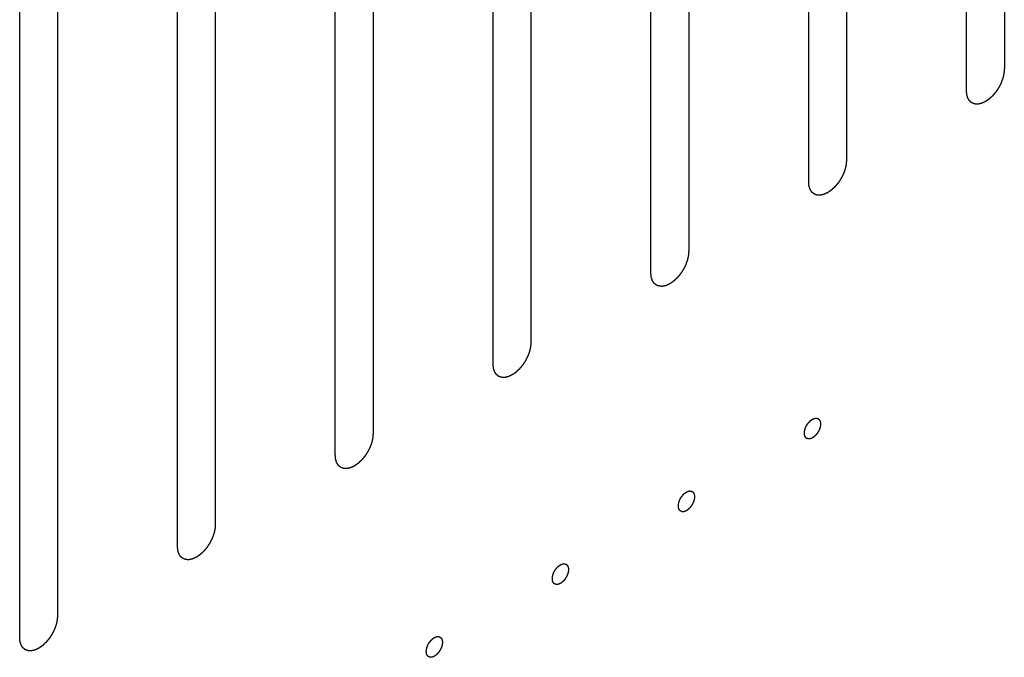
# Model space of a CAD drawing. Header units: inches. Extents: x 6 to 353, y 6 to 228.
# Tile 343 of 372: x 337.136 to 338.517, y 191.794 to 192.688. Entities that reach past the tile are written whole.
import ezdxf

# ---------------------------------------------------------------- set-up
doc = ezdxf.new("R2010")
doc.units = ezdxf.units.IN
doc.header["$LTSCALE"] = 19.946667
doc.header["$MEASUREMENT"] = 0
doc.linetypes.add('HIDDEN', pattern=[0.2, 0.1, -0.1])
doc.layers.add('08_ALL_COSMETICS', color=7, linetype='CONTINUOUS')

msp = doc.modelspace()

# ---------------------------------------------------------------- linework, layer by layer
at = {"layer": '08_ALL_COSMETICS', "color": 7, "linetype": 'HIDDEN'}
for p, q in [((338.5174, 193.5787), (338.5174, 192.6193)), ((338.4643, 192.5887), (338.4643, 193.5481)), ((338.296, 193.4509), (338.296, 192.4915)), ((338.243, 192.4609), (338.243, 193.4203)), ((338.0747, 193.3231), (338.0747, 192.3637)), ((338.0217, 192.3331), (338.0217, 193.2925)), ((337.8534, 193.1953), (337.8534, 192.2359)), ((337.8004, 192.2053), (337.8004, 193.1647)), ((337.6321, 193.0676), (337.6321, 192.1082)), ((337.579, 192.0775), (337.579, 193.0369)), ((337.4107, 192.9398), (337.4107, 191.9804)), ((337.3577, 191.9498), (337.3577, 192.9092)), ((337.1894, 192.812), (337.1894, 191.8526)), ((337.1364, 191.822), (337.1364, 192.7814))]:
    msp.add_line(p, q, dxfattribs=at)
for points, knots in [([(338.5174, 192.6193), (338.5173, 192.6182), (338.5171, 192.6167), (338.517, 192.6149), (338.5169, 192.6138), (338.5169, 192.6131), (338.5167, 192.6122), (338.5164, 192.6111), (338.5161, 192.6098), (338.5158, 192.6084), (338.5155, 192.6073), (338.5154, 192.6065), (338.515, 192.6056), (338.5147, 192.6045), (338.5141, 192.6031), (338.5136, 192.6017), (338.5132, 192.6006), (338.513, 192.5998), (338.5125, 192.599), (338.512, 192.5978), (338.5113, 192.5965), (338.5106, 192.5951), (338.51, 192.594), (338.5096, 192.5931), (338.5091, 192.5924), (338.5084, 192.5914), (338.5076, 192.5901), (338.5068, 192.5888), (338.5061, 192.5878), (338.5056, 192.587), (338.505, 192.5864), (338.5043, 192.5855), (338.5033, 192.5843), (338.5024, 192.5832), (338.5016, 192.5823), (338.501, 192.5816), (338.5004, 192.581), (338.4996, 192.5802), (338.4986, 192.5793), (338.4975, 192.5783), (338.4967, 192.5776), (338.4961, 192.577), (338.4954, 192.5765), (338.4946, 192.5759), (338.4935, 192.5752), (338.4924, 192.5744), (338.4916, 192.5739), (338.4912, 192.5736), (338.4908, 192.5733), (338.4905, 192.5732), (338.4901, 192.573), (338.4893, 192.5727), (338.4883, 192.5722), (338.4872, 192.5717), (338.4864, 192.5713), (338.486, 192.5711), (338.4857, 192.5709), (338.4854, 192.5709), (338.485, 192.5708), (338.4842, 192.5706), (338.4832, 192.5704), (338.4822, 192.5702), (338.4815, 192.57), (338.481, 192.5699), (338.4807, 192.5698), (338.4805, 192.5698), (338.4801, 192.5699), (338.4794, 192.5699), (338.4785, 192.5699), (338.4775, 192.57), (338.4768, 192.57), (338.4765, 192.57), (338.4762, 192.57), (338.4759, 192.5701), (338.4756, 192.5702), (338.475, 192.5704), (338.4741, 192.5707), (338.4733, 192.5711), (338.4727, 192.5713), (338.4723, 192.5714), (338.4721, 192.5715), (338.4719, 192.5717), (338.4716, 192.5719), (338.4711, 192.5723), (338.4704, 192.5729), (338.4698, 192.5734), (338.4693, 192.5738), (338.469, 192.5741), (338.4688, 192.5742), (338.4687, 192.5745), (338.4684, 192.5748), (338.4681, 192.5753), (338.4676, 192.5761), (338.4671, 192.577), (338.4667, 192.5775), (338.4665, 192.5778), (338.4663, 192.5781), (338.4663, 192.5784), (338.4661, 192.5788), (338.4659, 192.5795), (338.4656, 192.5805), (338.4653, 192.5815), (338.4651, 192.5822), (338.4649, 192.5826), (338.4648, 192.5829), (338.4648, 192.5833), (338.4648, 192.5838), (338.4647, 192.5846), (338.4646, 192.5858), (338.4645, 192.5872), (338.4644, 192.5882), (338.4643, 192.5887)], [0, 0, 0, 0, 0.03125, 0.046875, 0.054688, 0.0625, 0.070312, 0.078125, 0.09375, 0.109375, 0.117188, 0.125, 0.132812, 0.140625, 0.15625, 0.171875, 0.179688, 0.1875, 0.195312, 0.203125, 0.21875, 0.234375, 0.242188, 0.25, 0.257812, 0.265625, 0.28125, 0.296875, 0.304688, 0.3125, 0.320312, 0.328125, 0.34375, 0.359375, 0.367188, 0.375, 0.382812, 0.390625, 0.40625, 0.421875, 0.429688, 0.4375, 0.445312, 0.453125, 0.46875, 0.484375, 0.492188, 0.496094, 0.5, 0.503906, 0.507812, 0.515625, 0.53125, 0.546875, 0.554688, 0.558594, 0.5625, 0.566406, 0.570312, 0.578125, 0.59375, 0.609375, 0.617188, 0.621094, 0.625, 0.628906, 0.632812, 0.640625, 0.65625, 0.671875, 0.679688, 0.683594, 0.6875, 0.691406, 0.695312, 0.703125, 0.71875, 0.734375, 0.742188, 0.746094, 0.75, 0.753906, 0.757812, 0.765625, 0.78125, 0.796875, 0.804688, 0.808594, 0.8125, 0.816406, 0.820312, 0.828125, 0.84375, 0.859375, 0.867188, 0.871094, 0.875, 0.878906, 0.882812, 0.890625, 0.90625, 0.921875, 0.929688, 0.933594, 0.9375, 0.941406, 0.945312, 0.953125, 0.96875, 0.984375, 1, 1, 1, 1]), ([(338.296, 192.4915), (338.2959, 192.4905), (338.2958, 192.4889), (338.2957, 192.4871), (338.2956, 192.486), (338.2956, 192.4853), (338.2953, 192.4844), (338.2951, 192.4833), (338.2948, 192.482), (338.2945, 192.4806), (338.2942, 192.4795), (338.2941, 192.4787), (338.2937, 192.4778), (338.2933, 192.4767), (338.2928, 192.4753), (338.2923, 192.4739), (338.2919, 192.4728), (338.2916, 192.472), (338.2912, 192.4712), (338.2906, 192.4701), (338.2899, 192.4687), (338.2892, 192.4673), (338.2887, 192.4662), (338.2883, 192.4653), (338.2878, 192.4646), (338.2871, 192.4636), (338.2863, 192.4623), (338.2854, 192.461), (338.2848, 192.46), (338.2843, 192.4592), (338.2837, 192.4586), (338.2829, 192.4577), (338.282, 192.4565), (338.281, 192.4554), (338.2803, 192.4545), (338.2797, 192.4538), (338.2791, 192.4532), (338.2783, 192.4525), (338.2772, 192.4515), (338.2762, 192.4505), (338.2754, 192.4498), (338.2748, 192.4492), (338.2741, 192.4488), (338.2732, 192.4481), (338.2721, 192.4474), (338.271, 192.4466), (338.2703, 192.4461), (338.2698, 192.4458), (338.2695, 192.4456), (338.2692, 192.4454), (338.2688, 192.4452), (338.268, 192.4449), (338.2669, 192.4444), (338.2659, 192.4439), (338.2651, 192.4435), (338.2647, 192.4433), (338.2644, 192.4432), (338.2641, 192.4431), (338.2636, 192.443), (338.2629, 192.4429), (338.2619, 192.4426), (338.2609, 192.4424), (338.2601, 192.4422), (338.2597, 192.4421), (338.2594, 192.442), (338.2591, 192.4421), (338.2587, 192.4421), (338.2581, 192.4421), (338.2571, 192.4421), (338.2562, 192.4422), (338.2555, 192.4422), (338.2551, 192.4422), (338.2548, 192.4422), (338.2546, 192.4423), (338.2542, 192.4424), (338.2537, 192.4427), (338.2528, 192.443), (338.252, 192.4433), (338.2514, 192.4435), (338.251, 192.4436), (338.2508, 192.4437), (338.2506, 192.4439), (338.2503, 192.4441), (338.2498, 192.4445), (338.2491, 192.4451), (338.2484, 192.4456), (338.248, 192.446), (338.2477, 192.4463), (338.2475, 192.4464), (338.2473, 192.4467), (338.2471, 192.447), (338.2468, 192.4476), (338.2463, 192.4484), (338.2458, 192.4492), (338.2454, 192.4497), (338.2452, 192.4501), (338.245, 192.4503), (338.2449, 192.4506), (338.2448, 192.451), (338.2446, 192.4517), (338.2443, 192.4527), (338.244, 192.4537), (338.2437, 192.4544), (338.2436, 192.4548), (338.2435, 192.4551), (338.2435, 192.4555), (338.2434, 192.456), (338.2434, 192.4568), (338.2433, 192.458), (338.2431, 192.4594), (338.243, 192.4604), (338.243, 192.4609)], [0, 0, 0, 0, 0.03125, 0.046875, 0.054688, 0.0625, 0.070312, 0.078125, 0.09375, 0.109375, 0.117188, 0.125, 0.132812, 0.140625, 0.15625, 0.171875, 0.179688, 0.1875, 0.195312, 0.203125, 0.21875, 0.234375, 0.242188, 0.25, 0.257812, 0.265625, 0.28125, 0.296875, 0.304688, 0.3125, 0.320312, 0.328125, 0.34375, 0.359375, 0.367188, 0.375, 0.382812, 0.390625, 0.40625, 0.421875, 0.429688, 0.4375, 0.445312, 0.453125, 0.46875, 0.484375, 0.492188, 0.496094, 0.5, 0.503906, 0.507812, 0.515625, 0.53125, 0.546875, 0.554688, 0.558594, 0.5625, 0.566406, 0.570312, 0.578125, 0.59375, 0.609375, 0.617188, 0.621094, 0.625, 0.628906, 0.632812, 0.640625, 0.65625, 0.671875, 0.679688, 0.683594, 0.6875, 0.691406, 0.695312, 0.703125, 0.71875, 0.734375, 0.742188, 0.746094, 0.75, 0.753906, 0.757812, 0.765625, 0.78125, 0.796875, 0.804688, 0.808594, 0.8125, 0.816406, 0.820312, 0.828125, 0.84375, 0.859375, 0.867188, 0.871094, 0.875, 0.878906, 0.882812, 0.890625, 0.90625, 0.921875, 0.929688, 0.933594, 0.9375, 0.941406, 0.945312, 0.953125, 0.96875, 0.984375, 1, 1, 1, 1]), ([(338.0747, 192.3637), (338.0746, 192.3627), (338.0745, 192.3611), (338.0744, 192.3593), (338.0743, 192.3583), (338.0742, 192.3575), (338.074, 192.3567), (338.0738, 192.3556), (338.0735, 192.3542), (338.0732, 192.3528), (338.0729, 192.3517), (338.0727, 192.3509), (338.0724, 192.3501), (338.072, 192.349), (338.0715, 192.3476), (338.071, 192.3462), (338.0706, 192.3451), (338.0703, 192.3442), (338.0699, 192.3434), (338.0693, 192.3423), (338.0686, 192.3409), (338.0679, 192.3395), (338.0674, 192.3384), (338.067, 192.3376), (338.0664, 192.3368), (338.0658, 192.3358), (338.0649, 192.3345), (338.0641, 192.3333), (338.0634, 192.3323), (338.063, 192.3315), (338.0624, 192.3308), (338.0616, 192.3299), (338.0607, 192.3288), (338.0597, 192.3276), (338.059, 192.3267), (338.0584, 192.326), (338.0578, 192.3255), (338.0569, 192.3247), (338.0559, 192.3237), (338.0549, 192.3228), (338.0541, 192.322), (338.0534, 192.3214), (338.0528, 192.321), (338.0519, 192.3204), (338.0508, 192.3196), (338.0497, 192.3189), (338.049, 192.3183), (338.0485, 192.318), (338.0482, 192.3178), (338.0479, 192.3177), (338.0474, 192.3174), (338.0467, 192.3171), (338.0456, 192.3166), (338.0445, 192.3161), (338.0438, 192.3157), (338.0434, 192.3156), (338.043, 192.3154), (338.0427, 192.3153), (338.0423, 192.3152), (338.0416, 192.3151), (338.0406, 192.3148), (338.0395, 192.3146), (338.0388, 192.3144), (338.0384, 192.3143), (338.0381, 192.3142), (338.0378, 192.3143), (338.0374, 192.3143), (338.0368, 192.3143), (338.0358, 192.3144), (338.0349, 192.3144), (338.0342, 192.3144), (338.0338, 192.3144), (338.0335, 192.3144), (338.0333, 192.3145), (338.0329, 192.3147), (338.0323, 192.3149), (338.0315, 192.3152), (338.0306, 192.3155), (338.03, 192.3157), (338.0297, 192.3158), (338.0294, 192.3159), (338.0292, 192.3161), (338.029, 192.3163), (338.0285, 192.3167), (338.0278, 192.3173), (338.0271, 192.3179), (338.0266, 192.3183), (338.0264, 192.3185), (338.0261, 192.3186), (338.026, 192.3189), (338.0258, 192.3192), (338.0254, 192.3198), (338.0249, 192.3206), (338.0244, 192.3214), (338.0241, 192.3219), (338.0239, 192.3223), (338.0237, 192.3225), (338.0236, 192.3228), (338.0235, 192.3232), (338.0233, 192.3239), (338.023, 192.3249), (338.0226, 192.3259), (338.0224, 192.3266), (338.0223, 192.3271), (338.0222, 192.3273), (338.0222, 192.3277), (338.0221, 192.3282), (338.022, 192.329), (338.0219, 192.3302), (338.0218, 192.3317), (338.0217, 192.3326), (338.0217, 192.3331)], [0, 0, 0, 0, 0.03125, 0.046875, 0.054688, 0.0625, 0.070312, 0.078125, 0.09375, 0.109375, 0.117188, 0.125, 0.132812, 0.140625, 0.15625, 0.171875, 0.179688, 0.1875, 0.195312, 0.203125, 0.21875, 0.234375, 0.242188, 0.25, 0.257812, 0.265625, 0.28125, 0.296875, 0.304688, 0.3125, 0.320312, 0.328125, 0.34375, 0.359375, 0.367188, 0.375, 0.382812, 0.390625, 0.40625, 0.421875, 0.429688, 0.4375, 0.445312, 0.453125, 0.46875, 0.484375, 0.492188, 0.496094, 0.5, 0.503906, 0.507812, 0.515625, 0.53125, 0.546875, 0.554688, 0.558594, 0.5625, 0.566406, 0.570312, 0.578125, 0.59375, 0.609375, 0.617188, 0.621094, 0.625, 0.628906, 0.632812, 0.640625, 0.65625, 0.671875, 0.679688, 0.683594, 0.6875, 0.691406, 0.695312, 0.703125, 0.71875, 0.734375, 0.742188, 0.746094, 0.75, 0.753906, 0.757812, 0.765625, 0.78125, 0.796875, 0.804688, 0.808594, 0.8125, 0.816406, 0.820312, 0.828125, 0.84375, 0.859375, 0.867188, 0.871094, 0.875, 0.878906, 0.882812, 0.890625, 0.90625, 0.921875, 0.929688, 0.933594, 0.9375, 0.941406, 0.945312, 0.953125, 0.96875, 0.984375, 1, 1, 1, 1]), ([(337.8534, 192.2359), (337.8533, 192.2349), (337.8532, 192.2333), (337.853, 192.2315), (337.8529, 192.2305), (337.8529, 192.2297), (337.8527, 192.2289), (337.8525, 192.2278), (337.8521, 192.2264), (337.8518, 192.225), (337.8516, 192.2239), (337.8514, 192.2231), (337.8511, 192.2223), (337.8507, 192.2212), (337.8502, 192.2198), (337.8497, 192.2184), (337.8493, 192.2173), (337.849, 192.2164), (337.8485, 192.2156), (337.848, 192.2145), (337.8473, 192.2131), (337.8466, 192.2117), (337.846, 192.2106), (337.8456, 192.2098), (337.8451, 192.2091), (337.8445, 192.208), (337.8436, 192.2068), (337.8428, 192.2055), (337.8421, 192.2045), (337.8416, 192.2037), (337.841, 192.203), (337.8403, 192.2021), (337.8393, 192.201), (337.8384, 192.1998), (337.8376, 192.1989), (337.8371, 192.1982), (337.8364, 192.1977), (337.8356, 192.1969), (337.8346, 192.196), (337.8336, 192.195), (337.8327, 192.1942), (337.8321, 192.1936), (337.8315, 192.1932), (337.8306, 192.1926), (337.8295, 192.1918), (337.8284, 192.1911), (337.8276, 192.1905), (337.8272, 192.1902), (337.8269, 192.19), (337.8265, 192.1899), (337.8261, 192.1897), (337.8254, 192.1893), (337.8243, 192.1888), (337.8232, 192.1883), (337.8225, 192.188), (337.822, 192.1878), (337.8217, 192.1876), (337.8214, 192.1876), (337.821, 192.1875), (337.8203, 192.1873), (337.8192, 192.1871), (337.8182, 192.1868), (337.8175, 192.1867), (337.8171, 192.1866), (337.8168, 192.1865), (337.8165, 192.1865), (337.8161, 192.1865), (337.8154, 192.1865), (337.8145, 192.1866), (337.8135, 192.1866), (337.8129, 192.1866), (337.8125, 192.1867), (337.8122, 192.1866), (337.8119, 192.1868), (337.8116, 192.1869), (337.811, 192.1871), (337.8102, 192.1874), (337.8093, 192.1877), (337.8087, 192.1879), (337.8084, 192.1881), (337.8081, 192.1881), (337.8079, 192.1883), (337.8076, 192.1886), (337.8072, 192.189), (337.8065, 192.1895), (337.8058, 192.1901), (337.8053, 192.1905), (337.805, 192.1907), (337.8048, 192.1909), (337.8047, 192.1911), (337.8045, 192.1914), (337.8041, 192.192), (337.8036, 192.1928), (337.8031, 192.1936), (337.8027, 192.1942), (337.8025, 192.1945), (337.8024, 192.1947), (337.8023, 192.195), (337.8022, 192.1954), (337.802, 192.1961), (337.8016, 192.1972), (337.8013, 192.1982), (337.8011, 192.1989), (337.801, 192.1993), (337.8009, 192.1996), (337.8008, 192.1999), (337.8008, 192.2004), (337.8007, 192.2013), (337.8006, 192.2024), (337.8005, 192.2039), (337.8004, 192.2048), (337.8004, 192.2053)], [0, 0, 0, 0, 0.03125, 0.046875, 0.054688, 0.0625, 0.070312, 0.078125, 0.09375, 0.109375, 0.117188, 0.125, 0.132812, 0.140625, 0.15625, 0.171875, 0.179688, 0.1875, 0.195312, 0.203125, 0.21875, 0.234375, 0.242188, 0.25, 0.257812, 0.265625, 0.28125, 0.296875, 0.304688, 0.3125, 0.320312, 0.328125, 0.34375, 0.359375, 0.367188, 0.375, 0.382812, 0.390625, 0.40625, 0.421875, 0.429688, 0.4375, 0.445312, 0.453125, 0.46875, 0.484375, 0.492188, 0.496094, 0.5, 0.503906, 0.507812, 0.515625, 0.53125, 0.546875, 0.554688, 0.558594, 0.5625, 0.566406, 0.570312, 0.578125, 0.59375, 0.609375, 0.617188, 0.621094, 0.625, 0.628906, 0.632812, 0.640625, 0.65625, 0.671875, 0.679688, 0.683594, 0.6875, 0.691406, 0.695312, 0.703125, 0.71875, 0.734375, 0.742188, 0.746094, 0.75, 0.753906, 0.757812, 0.765625, 0.78125, 0.796875, 0.804688, 0.808594, 0.8125, 0.816406, 0.820312, 0.828125, 0.84375, 0.859375, 0.867188, 0.871094, 0.875, 0.878906, 0.882812, 0.890625, 0.90625, 0.921875, 0.929688, 0.933594, 0.9375, 0.941406, 0.945312, 0.953125, 0.96875, 0.984375, 1, 1, 1, 1]), ([(338.2483, 192.1018), (338.2479, 192.1017), (338.2474, 192.1014), (338.2467, 192.1011), (338.2461, 192.1008), (338.2456, 192.1007), (338.245, 192.1006), (338.2446, 192.1005), (338.2443, 192.1004), (338.244, 192.1003), (338.2438, 192.1003), (338.2434, 192.1003), (338.243, 192.1004), (338.2426, 192.1004), (338.2423, 192.1004), (338.242, 192.1004), (338.2418, 192.1005), (338.2415, 192.1006), (338.2412, 192.1007), (338.2408, 192.1008), (338.2405, 192.101), (338.2403, 192.101), (338.2401, 192.1012), (338.2399, 192.1014), (338.2396, 192.1016), (338.2393, 192.1019), (338.2391, 192.1021), (338.2389, 192.1022), (338.2388, 192.1024), (338.2386, 192.1027), (338.2384, 192.103), (338.2382, 192.1034), (338.238, 192.1036), (338.2378, 192.1038), (338.2378, 192.1041), (338.2377, 192.1044), (338.2375, 192.1049), (338.2374, 192.1053), (338.2373, 192.1057), (338.2372, 192.1059), (338.2372, 192.1062), (338.2371, 192.1066), (338.2371, 192.1071), (338.2371, 192.1078), (338.237, 192.1083), (338.2371, 192.109), (338.2371, 192.1097), (338.2372, 192.1104), (338.2372, 192.111), (338.2374, 192.1117), (338.2375, 192.1124), (338.2377, 192.1131), (338.2378, 192.1138), (338.2381, 192.1145), (338.2384, 192.1153), (338.2386, 192.116), (338.2389, 192.1167), (338.2392, 192.1174), (338.2396, 192.1181), (338.24, 192.1188), (338.2403, 192.1195), (338.2407, 192.1202), (338.2412, 192.1208), (338.2416, 192.1215), (338.242, 192.1221), (338.2425, 192.1227), (338.243, 192.1233), (338.2435, 192.1239), (338.2439, 192.1245), (338.2445, 192.1249), (338.245, 192.1254), (338.2455, 192.1259), (338.2461, 192.1264), (338.2466, 192.1268), (338.2474, 192.1273), (338.2479, 192.1277), (338.2483, 192.128)], [0, 0, 0, 0, 0.03125, 0.046875, 0.0625, 0.078125, 0.09375, 0.109375, 0.117188, 0.125, 0.132812, 0.140625, 0.15625, 0.171875, 0.179688, 0.1875, 0.195312, 0.203125, 0.21875, 0.234375, 0.242188, 0.25, 0.257812, 0.265625, 0.28125, 0.296875, 0.304688, 0.3125, 0.320312, 0.328125, 0.34375, 0.359375, 0.367188, 0.375, 0.382812, 0.390625, 0.40625, 0.421875, 0.429688, 0.4375, 0.445312, 0.453125, 0.46875, 0.484375, 0.5, 0.515625, 0.53125, 0.546875, 0.5625, 0.578125, 0.59375, 0.609375, 0.625, 0.640625, 0.65625, 0.671875, 0.6875, 0.703125, 0.71875, 0.734375, 0.75, 0.765625, 0.78125, 0.796875, 0.8125, 0.828125, 0.84375, 0.859375, 0.875, 0.890625, 0.90625, 0.921875, 0.9375, 0.953125, 0.96875, 1, 1, 1, 1]), ([(338.2483, 192.128), (338.2487, 192.1281), (338.2492, 192.1284), (338.25, 192.1287), (338.2505, 192.129), (338.251, 192.1291), (338.2516, 192.1292), (338.252, 192.1293), (338.2523, 192.1294), (338.2526, 192.1295), (338.2529, 192.1294), (338.2532, 192.1294), (338.2536, 192.1294), (338.254, 192.1294), (338.2543, 192.1294), (338.2546, 192.1294), (338.2548, 192.1293), (338.2551, 192.1292), (338.2554, 192.1291), (338.2558, 192.1289), (338.2561, 192.1288), (338.2563, 192.1288), (338.2565, 192.1286), (338.2567, 192.1284), (338.257, 192.1282), (338.2573, 192.1279), (338.2575, 192.1277), (338.2577, 192.1276), (338.2578, 192.1274), (338.258, 192.1271), (338.2582, 192.1268), (338.2584, 192.1264), (338.2586, 192.1261), (338.2588, 192.126), (338.2588, 192.1257), (338.2589, 192.1253), (338.2591, 192.1249), (338.2592, 192.1245), (338.2593, 192.1241), (338.2594, 192.1239), (338.2594, 192.1236), (338.2595, 192.1232), (338.2595, 192.1227), (338.2596, 192.122), (338.2596, 192.1214), (338.2596, 192.1208), (338.2595, 192.1201), (338.2594, 192.1194), (338.2594, 192.1188), (338.2592, 192.1181), (338.2591, 192.1174), (338.2589, 192.1167), (338.2588, 192.116), (338.2585, 192.1152), (338.2582, 192.1145), (338.258, 192.1138), (338.2578, 192.1131), (338.2574, 192.1124), (338.257, 192.1117), (338.2567, 192.111), (338.2563, 192.1103), (338.2559, 192.1096), (338.2555, 192.109), (338.255, 192.1083), (338.2546, 192.1076), (338.2541, 192.1071), (338.2536, 192.1065), (338.2531, 192.1059), (338.2527, 192.1053), (338.2521, 192.1049), (338.2516, 192.1044), (338.2511, 192.1039), (338.2505, 192.1033), (338.25, 192.103), (338.2492, 192.1025), (338.2487, 192.1021), (338.2483, 192.1018)], [0, 0, 0, 0, 0.03125, 0.046875, 0.0625, 0.078125, 0.09375, 0.109375, 0.117188, 0.125, 0.132812, 0.140625, 0.15625, 0.171875, 0.179688, 0.1875, 0.195312, 0.203125, 0.21875, 0.234375, 0.242188, 0.25, 0.257812, 0.265625, 0.28125, 0.296875, 0.304688, 0.3125, 0.320312, 0.328125, 0.34375, 0.359375, 0.367188, 0.375, 0.382812, 0.390625, 0.40625, 0.421875, 0.429688, 0.4375, 0.445312, 0.453125, 0.46875, 0.484375, 0.5, 0.515625, 0.53125, 0.546875, 0.5625, 0.578125, 0.59375, 0.609375, 0.625, 0.640625, 0.65625, 0.671875, 0.6875, 0.703125, 0.71875, 0.734375, 0.75, 0.765625, 0.78125, 0.796875, 0.8125, 0.828125, 0.84375, 0.859375, 0.875, 0.890625, 0.90625, 0.921875, 0.9375, 0.953125, 0.96875, 1, 1, 1, 1]), ([(337.6321, 192.1082), (337.632, 192.1071), (337.6318, 192.1056), (337.6317, 192.1037), (337.6316, 192.1027), (337.6316, 192.1019), (337.6314, 192.1011), (337.6311, 192.1), (337.6308, 192.0986), (337.6305, 192.0973), (337.6302, 192.0962), (337.6301, 192.0953), (337.6297, 192.0945), (337.6294, 192.0934), (337.6288, 192.092), (337.6283, 192.0906), (337.6279, 192.0895), (337.6277, 192.0887), (337.6272, 192.0878), (337.6267, 192.0867), (337.626, 192.0853), (337.6253, 192.084), (337.6247, 192.0829), (337.6243, 192.082), (337.6238, 192.0813), (337.6231, 192.0802), (337.6223, 192.079), (337.6215, 192.0777), (337.6208, 192.0767), (337.6203, 192.0759), (337.6197, 192.0752), (337.619, 192.0743), (337.618, 192.0732), (337.6171, 192.0721), (337.6163, 192.0712), (337.6158, 192.0704), (337.6151, 192.0699), (337.6143, 192.0691), (337.6133, 192.0682), (337.6122, 192.0672), (337.6114, 192.0664), (337.6108, 192.0658), (337.6101, 192.0654), (337.6093, 192.0648), (337.6082, 192.0641), (337.6071, 192.0633), (337.6063, 192.0628), (337.6059, 192.0625), (337.6055, 192.0622), (337.6052, 192.0621), (337.6048, 192.0619), (337.604, 192.0615), (337.603, 192.061), (337.6019, 192.0605), (337.6011, 192.0602), (337.6007, 192.06), (337.6004, 192.0598), (337.6001, 192.0598), (337.5997, 192.0597), (337.599, 192.0595), (337.5979, 192.0593), (337.5969, 192.059), (337.5962, 192.0589), (337.5958, 192.0588), (337.5954, 192.0587), (337.5952, 192.0587), (337.5948, 192.0587), (337.5941, 192.0588), (337.5932, 192.0588), (337.5922, 192.0588), (337.5915, 192.0588), (337.5912, 192.0589), (337.5909, 192.0589), (337.5906, 192.059), (337.5903, 192.0591), (337.5897, 192.0593), (337.5888, 192.0596), (337.588, 192.0599), (337.5874, 192.0602), (337.5871, 192.0603), (337.5868, 192.0604), (337.5866, 192.0606), (337.5863, 192.0608), (337.5858, 192.0612), (337.5852, 192.0617), (337.5845, 192.0623), (337.584, 192.0627), (337.5837, 192.0629), (337.5835, 192.0631), (337.5834, 192.0633), (337.5832, 192.0637), (337.5828, 192.0642), (337.5823, 192.065), (337.5818, 192.0658), (337.5814, 192.0664), (337.5812, 192.0667), (337.581, 192.0669), (337.581, 192.0673), (337.5808, 192.0677), (337.5806, 192.0684), (337.5803, 192.0694), (337.58, 192.0704), (337.5798, 192.0711), (337.5797, 192.0715), (337.5795, 192.0718), (337.5795, 192.0722), (337.5795, 192.0726), (337.5794, 192.0735), (337.5793, 192.0747), (337.5792, 192.0761), (337.5791, 192.0771), (337.579, 192.0775)], [0, 0, 0, 0, 0.03125, 0.046875, 0.054688, 0.0625, 0.070312, 0.078125, 0.09375, 0.109375, 0.117188, 0.125, 0.132812, 0.140625, 0.15625, 0.171875, 0.179688, 0.1875, 0.195312, 0.203125, 0.21875, 0.234375, 0.242188, 0.25, 0.257812, 0.265625, 0.28125, 0.296875, 0.304688, 0.3125, 0.320312, 0.328125, 0.34375, 0.359375, 0.367188, 0.375, 0.382812, 0.390625, 0.40625, 0.421875, 0.429688, 0.4375, 0.445312, 0.453125, 0.46875, 0.484375, 0.492188, 0.496094, 0.5, 0.503906, 0.507812, 0.515625, 0.53125, 0.546875, 0.554688, 0.558594, 0.5625, 0.566406, 0.570312, 0.578125, 0.59375, 0.609375, 0.617188, 0.621094, 0.625, 0.628906, 0.632812, 0.640625, 0.65625, 0.671875, 0.679688, 0.683594, 0.6875, 0.691406, 0.695312, 0.703125, 0.71875, 0.734375, 0.742188, 0.746094, 0.75, 0.753906, 0.757812, 0.765625, 0.78125, 0.796875, 0.804688, 0.808594, 0.8125, 0.816406, 0.820312, 0.828125, 0.84375, 0.859375, 0.867188, 0.871094, 0.875, 0.878906, 0.882812, 0.890625, 0.90625, 0.921875, 0.929688, 0.933594, 0.9375, 0.941406, 0.945312, 0.953125, 0.96875, 0.984375, 1, 1, 1, 1]), ([(338.0715, 191.9998), (338.0712, 191.9996), (338.0706, 191.9993), (338.0699, 191.999), (338.0693, 191.9987), (338.0688, 191.9986), (338.0683, 191.9985), (338.0678, 191.9984), (338.0675, 191.9983), (338.0672, 191.9982), (338.067, 191.9983), (338.0666, 191.9983), (338.0662, 191.9983), (338.0658, 191.9983), (338.0655, 191.9983), (338.0653, 191.9983), (338.0651, 191.9984), (338.0648, 191.9985), (338.0644, 191.9987), (338.064, 191.9988), (338.0637, 191.9989), (338.0635, 191.999), (338.0634, 191.9991), (338.0631, 191.9993), (338.0628, 191.9996), (338.0625, 191.9998), (338.0623, 192), (338.0621, 192.0001), (338.062, 192.0003), (338.0618, 192.0006), (338.0616, 192.001), (338.0614, 192.0013), (338.0612, 192.0016), (338.0611, 192.0018), (338.061, 192.002), (338.0609, 192.0024), (338.0608, 192.0028), (338.0606, 192.0032), (338.0605, 192.0036), (338.0604, 192.0038), (338.0604, 192.0042), (338.0604, 192.0046), (338.0603, 192.0051), (338.0603, 192.0057), (338.0602, 192.0063), (338.0603, 192.007), (338.0603, 192.0076), (338.0604, 192.0083), (338.0604, 192.009), (338.0606, 192.0097), (338.0607, 192.0104), (338.0609, 192.0111), (338.061, 192.0118), (338.0613, 192.0125), (338.0616, 192.0132), (338.0619, 192.0139), (338.0621, 192.0146), (338.0625, 192.0153), (338.0628, 192.016), (338.0632, 192.0167), (338.0635, 192.0175), (338.064, 192.0181), (338.0644, 192.0188), (338.0648, 192.0194), (338.0652, 192.0201), (338.0657, 192.0206), (338.0662, 192.0212), (338.0667, 192.0218), (338.0672, 192.0224), (338.0677, 192.0229), (338.0682, 192.0234), (338.0688, 192.0238), (338.0693, 192.0244), (338.0699, 192.0247), (338.0706, 192.0253), (338.0712, 192.0256), (338.0715, 192.0259)], [0, 0, 0, 0, 0.03125, 0.046875, 0.0625, 0.078125, 0.09375, 0.109375, 0.117188, 0.125, 0.132812, 0.140625, 0.15625, 0.171875, 0.179688, 0.1875, 0.195312, 0.203125, 0.21875, 0.234375, 0.242188, 0.25, 0.257812, 0.265625, 0.28125, 0.296875, 0.304688, 0.3125, 0.320312, 0.328125, 0.34375, 0.359375, 0.367188, 0.375, 0.382812, 0.390625, 0.40625, 0.421875, 0.429688, 0.4375, 0.445312, 0.453125, 0.46875, 0.484375, 0.5, 0.515625, 0.53125, 0.546875, 0.5625, 0.578125, 0.59375, 0.609375, 0.625, 0.640625, 0.65625, 0.671875, 0.6875, 0.703125, 0.71875, 0.734375, 0.75, 0.765625, 0.78125, 0.796875, 0.8125, 0.828125, 0.84375, 0.859375, 0.875, 0.890625, 0.90625, 0.921875, 0.9375, 0.953125, 0.96875, 1, 1, 1, 1]), ([(338.0715, 192.0259), (338.0719, 192.0261), (338.0724, 192.0263), (338.0732, 192.0266), (338.0737, 192.027), (338.0743, 192.027), (338.0748, 192.0272), (338.0752, 192.0273), (338.0756, 192.0273), (338.0758, 192.0274), (338.0761, 192.0274), (338.0764, 192.0274), (338.0768, 192.0274), (338.0772, 192.0274), (338.0775, 192.0273), (338.0778, 192.0273), (338.078, 192.0272), (338.0783, 192.0271), (338.0787, 192.027), (338.079, 192.0269), (338.0793, 192.0268), (338.0795, 192.0267), (338.0797, 192.0265), (338.0799, 192.0264), (338.0802, 192.0261), (338.0805, 192.0259), (338.0808, 192.0257), (338.0809, 192.0255), (338.0811, 192.0253), (338.0812, 192.025), (338.0814, 192.0247), (338.0817, 192.0244), (338.0818, 192.0241), (338.082, 192.0239), (338.082, 192.0236), (338.0822, 192.0233), (338.0823, 192.0228), (338.0824, 192.0224), (338.0825, 192.0221), (338.0826, 192.0218), (338.0826, 192.0215), (338.0827, 192.0211), (338.0827, 192.0206), (338.0828, 192.02), (338.0829, 192.0194), (338.0828, 192.0187), (338.0827, 192.018), (338.0827, 192.0174), (338.0827, 192.0167), (338.0825, 192.016), (338.0823, 192.0153), (338.0821, 192.0146), (338.082, 192.0139), (338.0817, 192.0132), (338.0815, 192.0125), (338.0812, 192.0118), (338.081, 192.011), (338.0806, 192.0103), (338.0802, 192.0096), (338.0799, 192.0089), (338.0795, 192.0082), (338.0791, 192.0076), (338.0787, 192.0069), (338.0782, 192.0063), (338.0778, 192.0056), (338.0773, 192.005), (338.0769, 192.0044), (338.0764, 192.0039), (338.0759, 192.0033), (338.0753, 192.0028), (338.0748, 192.0023), (338.0743, 192.0018), (338.0738, 192.0013), (338.0732, 192.0009), (338.0725, 192.0004), (338.0719, 192), (338.0715, 191.9998)], [0, 0, 0, 0, 0.03125, 0.046875, 0.0625, 0.078125, 0.09375, 0.109375, 0.117188, 0.125, 0.132812, 0.140625, 0.15625, 0.171875, 0.179688, 0.1875, 0.195312, 0.203125, 0.21875, 0.234375, 0.242188, 0.25, 0.257812, 0.265625, 0.28125, 0.296875, 0.304688, 0.3125, 0.320312, 0.328125, 0.34375, 0.359375, 0.367188, 0.375, 0.382812, 0.390625, 0.40625, 0.421875, 0.429688, 0.4375, 0.445312, 0.453125, 0.46875, 0.484375, 0.5, 0.515625, 0.53125, 0.546875, 0.5625, 0.578125, 0.59375, 0.609375, 0.625, 0.640625, 0.65625, 0.671875, 0.6875, 0.703125, 0.71875, 0.734375, 0.75, 0.765625, 0.78125, 0.796875, 0.8125, 0.828125, 0.84375, 0.859375, 0.875, 0.890625, 0.90625, 0.921875, 0.9375, 0.953125, 0.96875, 1, 1, 1, 1]), ([(337.4107, 191.9804), (337.4107, 191.9793), (337.4105, 191.9778), (337.4104, 191.976), (337.4103, 191.9749), (337.4103, 191.9742), (337.41, 191.9733), (337.4098, 191.9722), (337.4095, 191.9708), (337.4092, 191.9695), (337.4089, 191.9684), (337.4088, 191.9676), (337.4084, 191.9667), (337.408, 191.9656), (337.4075, 191.9642), (337.407, 191.9628), (337.4066, 191.9617), (337.4063, 191.9609), (337.4059, 191.9601), (337.4053, 191.9589), (337.4046, 191.9576), (337.4039, 191.9562), (337.4034, 191.9551), (337.403, 191.9542), (337.4025, 191.9535), (337.4018, 191.9525), (337.401, 191.9512), (337.4001, 191.9499), (337.3995, 191.9489), (337.399, 191.9481), (337.3984, 191.9475), (337.3976, 191.9465), (337.3967, 191.9454), (337.3957, 191.9443), (337.395, 191.9434), (337.3944, 191.9427), (337.3938, 191.9421), (337.393, 191.9413), (337.3919, 191.9404), (337.3909, 191.9394), (337.3901, 191.9387), (337.3895, 191.938), (337.3888, 191.9376), (337.3879, 191.937), (337.3868, 191.9363), (337.3858, 191.9355), (337.385, 191.935), (337.3846, 191.9347), (337.3842, 191.9344), (337.3839, 191.9343), (337.3835, 191.9341), (337.3827, 191.9338), (337.3816, 191.9333), (337.3806, 191.9328), (337.3798, 191.9324), (337.3794, 191.9322), (337.3791, 191.932), (337.3788, 191.932), (337.3783, 191.9319), (337.3776, 191.9317), (337.3766, 191.9315), (337.3756, 191.9313), (337.3748, 191.9311), (337.3744, 191.931), (337.3741, 191.9309), (337.3738, 191.9309), (337.3735, 191.931), (337.3728, 191.931), (337.3718, 191.931), (337.3709, 191.9311), (337.3702, 191.9311), (337.3698, 191.9311), (337.3695, 191.9311), (337.3693, 191.9312), (337.369, 191.9313), (337.3684, 191.9315), (337.3675, 191.9318), (337.3667, 191.9322), (337.3661, 191.9324), (337.3657, 191.9325), (337.3655, 191.9326), (337.3653, 191.9328), (337.365, 191.933), (337.3645, 191.9334), (337.3638, 191.934), (337.3631, 191.9345), (337.3627, 191.9349), (337.3624, 191.9352), (337.3622, 191.9353), (337.362, 191.9356), (337.3618, 191.9359), (337.3615, 191.9364), (337.361, 191.9372), (337.3605, 191.938), (337.3601, 191.9386), (337.3599, 191.9389), (337.3597, 191.9392), (337.3597, 191.9395), (337.3595, 191.9399), (337.3593, 191.9406), (337.359, 191.9416), (337.3587, 191.9426), (337.3584, 191.9433), (337.3583, 191.9437), (337.3582, 191.944), (337.3582, 191.9444), (337.3582, 191.9448), (337.3581, 191.9457), (337.358, 191.9469), (337.3578, 191.9483), (337.3578, 191.9493), (337.3577, 191.9498)], [0, 0, 0, 0, 0.03125, 0.046875, 0.054688, 0.0625, 0.070312, 0.078125, 0.09375, 0.109375, 0.117188, 0.125, 0.132812, 0.140625, 0.15625, 0.171875, 0.179688, 0.1875, 0.195312, 0.203125, 0.21875, 0.234375, 0.242188, 0.25, 0.257812, 0.265625, 0.28125, 0.296875, 0.304688, 0.3125, 0.320312, 0.328125, 0.34375, 0.359375, 0.367188, 0.375, 0.382812, 0.390625, 0.40625, 0.421875, 0.429688, 0.4375, 0.445312, 0.453125, 0.46875, 0.484375, 0.492188, 0.496094, 0.5, 0.503906, 0.507812, 0.515625, 0.53125, 0.546875, 0.554688, 0.558594, 0.5625, 0.566406, 0.570312, 0.578125, 0.59375, 0.609375, 0.617188, 0.621094, 0.625, 0.628906, 0.632812, 0.640625, 0.65625, 0.671875, 0.679688, 0.683594, 0.6875, 0.691406, 0.695312, 0.703125, 0.71875, 0.734375, 0.742188, 0.746094, 0.75, 0.753906, 0.757812, 0.765625, 0.78125, 0.796875, 0.804688, 0.808594, 0.8125, 0.816406, 0.820312, 0.828125, 0.84375, 0.859375, 0.867188, 0.871094, 0.875, 0.878906, 0.882812, 0.890625, 0.90625, 0.921875, 0.929688, 0.933594, 0.9375, 0.941406, 0.945312, 0.953125, 0.96875, 0.984375, 1, 1, 1, 1]), ([(337.8948, 191.8977), (337.8944, 191.8975), (337.8938, 191.8973), (337.8931, 191.897), (337.8925, 191.8966), (337.892, 191.8966), (337.8915, 191.8964), (337.8911, 191.8963), (337.8907, 191.8963), (337.8904, 191.8962), (337.8902, 191.8962), (337.8899, 191.8962), (337.8895, 191.8962), (337.8891, 191.8962), (337.8887, 191.8963), (337.8885, 191.8963), (337.8883, 191.8964), (337.888, 191.8965), (337.8876, 191.8966), (337.8873, 191.8967), (337.887, 191.8968), (337.8867, 191.8969), (337.8866, 191.8971), (337.8863, 191.8972), (337.8861, 191.8975), (337.8858, 191.8977), (337.8855, 191.8979), (337.8853, 191.8981), (337.8852, 191.8983), (337.885, 191.8986), (337.8848, 191.8989), (337.8846, 191.8992), (337.8844, 191.8995), (337.8843, 191.8997), (337.8842, 191.9), (337.8841, 191.9003), (337.884, 191.9008), (337.8838, 191.9012), (337.8837, 191.9015), (337.8836, 191.9018), (337.8836, 191.9021), (337.8836, 191.9025), (337.8835, 191.903), (337.8835, 191.9036), (337.8834, 191.9042), (337.8835, 191.9049), (337.8835, 191.9056), (337.8836, 191.9062), (337.8836, 191.9069), (337.8838, 191.9076), (337.884, 191.9083), (337.8841, 191.909), (337.8843, 191.9097), (337.8846, 191.9104), (337.8848, 191.9111), (337.8851, 191.9118), (337.8853, 191.9126), (337.8857, 191.9133), (337.886, 191.914), (337.8864, 191.9147), (337.8867, 191.9154), (337.8872, 191.916), (337.8876, 191.9167), (337.888, 191.9173), (337.8884, 191.918), (337.8889, 191.9186), (337.8894, 191.9192), (337.8899, 191.9197), (337.8904, 191.9203), (337.8909, 191.9208), (337.8915, 191.9213), (337.892, 191.9218), (337.8925, 191.9223), (337.8931, 191.9227), (337.8938, 191.9232), (337.8944, 191.9236), (337.8948, 191.9238)], [0, 0, 0, 0, 0.03125, 0.046875, 0.0625, 0.078125, 0.09375, 0.109375, 0.117188, 0.125, 0.132812, 0.140625, 0.15625, 0.171875, 0.179688, 0.1875, 0.195312, 0.203125, 0.21875, 0.234375, 0.242188, 0.25, 0.257812, 0.265625, 0.28125, 0.296875, 0.304688, 0.3125, 0.320312, 0.328125, 0.34375, 0.359375, 0.367188, 0.375, 0.382812, 0.390625, 0.40625, 0.421875, 0.429688, 0.4375, 0.445312, 0.453125, 0.46875, 0.484375, 0.5, 0.515625, 0.53125, 0.546875, 0.5625, 0.578125, 0.59375, 0.609375, 0.625, 0.640625, 0.65625, 0.671875, 0.6875, 0.703125, 0.71875, 0.734375, 0.75, 0.765625, 0.78125, 0.796875, 0.8125, 0.828125, 0.84375, 0.859375, 0.875, 0.890625, 0.90625, 0.921875, 0.9375, 0.953125, 0.96875, 1, 1, 1, 1]), ([(337.8948, 191.9238), (337.8951, 191.924), (337.8957, 191.9243), (337.8964, 191.9246), (337.897, 191.9249), (337.8975, 191.925), (337.898, 191.9251), (337.8984, 191.9252), (337.8988, 191.9253), (337.8991, 191.9254), (337.8993, 191.9253), (337.8996, 191.9253), (337.9, 191.9253), (337.9004, 191.9253), (337.9008, 191.9253), (337.901, 191.9253), (337.9012, 191.9252), (337.9015, 191.9251), (337.9019, 191.9249), (337.9022, 191.9248), (337.9025, 191.9247), (337.9028, 191.9246), (337.9029, 191.9245), (337.9032, 191.9243), (337.9035, 191.924), (337.9037, 191.9238), (337.904, 191.9236), (337.9042, 191.9235), (337.9043, 191.9233), (337.9045, 191.923), (337.9047, 191.9226), (337.9049, 191.9223), (337.9051, 191.922), (337.9052, 191.9218), (337.9053, 191.9216), (337.9054, 191.9212), (337.9055, 191.9208), (337.9057, 191.9204), (337.9058, 191.92), (337.9059, 191.9198), (337.9059, 191.9194), (337.9059, 191.919), (337.906, 191.9185), (337.906, 191.9179), (337.9061, 191.9173), (337.906, 191.9166), (337.906, 191.916), (337.9059, 191.9153), (337.9059, 191.9147), (337.9057, 191.9139), (337.9055, 191.9132), (337.9054, 191.9125), (337.9052, 191.9118), (337.9049, 191.9111), (337.9047, 191.9104), (337.9044, 191.9097), (337.9042, 191.909), (337.9038, 191.9083), (337.9035, 191.9076), (337.9031, 191.9069), (337.9028, 191.9061), (337.9023, 191.9055), (337.9019, 191.9048), (337.9015, 191.9042), (337.9011, 191.9035), (337.9006, 191.903), (337.9001, 191.9024), (337.8996, 191.9018), (337.8991, 191.9012), (337.8986, 191.9007), (337.898, 191.9002), (337.8975, 191.8998), (337.897, 191.8992), (337.8964, 191.8989), (337.8957, 191.8983), (337.8951, 191.898), (337.8948, 191.8977)], [0, 0, 0, 0, 0.03125, 0.046875, 0.0625, 0.078125, 0.09375, 0.109375, 0.117188, 0.125, 0.132812, 0.140625, 0.15625, 0.171875, 0.179688, 0.1875, 0.195312, 0.203125, 0.21875, 0.234375, 0.242188, 0.25, 0.257812, 0.265625, 0.28125, 0.296875, 0.304688, 0.3125, 0.320312, 0.328125, 0.34375, 0.359375, 0.367188, 0.375, 0.382812, 0.390625, 0.40625, 0.421875, 0.429688, 0.4375, 0.445312, 0.453125, 0.46875, 0.484375, 0.5, 0.515625, 0.53125, 0.546875, 0.5625, 0.578125, 0.59375, 0.609375, 0.625, 0.640625, 0.65625, 0.671875, 0.6875, 0.703125, 0.71875, 0.734375, 0.75, 0.765625, 0.78125, 0.796875, 0.8125, 0.828125, 0.84375, 0.859375, 0.875, 0.890625, 0.90625, 0.921875, 0.9375, 0.953125, 0.96875, 1, 1, 1, 1]), ([(337.1894, 191.8526), (337.1893, 191.8516), (337.1892, 191.85), (337.1891, 191.8482), (337.189, 191.8471), (337.1889, 191.8464), (337.1887, 191.8455), (337.1885, 191.8444), (337.1882, 191.8431), (337.1879, 191.8417), (337.1876, 191.8406), (337.1874, 191.8398), (337.1871, 191.8389), (337.1867, 191.8378), (337.1862, 191.8364), (337.1857, 191.835), (337.1853, 191.8339), (337.185, 191.8331), (337.1846, 191.8323), (337.184, 191.8312), (337.1833, 191.8298), (337.1826, 191.8284), (337.1821, 191.8273), (337.1817, 191.8264), (337.1811, 191.8257), (337.1805, 191.8247), (337.1796, 191.8234), (337.1788, 191.8221), (337.1781, 191.8211), (337.1777, 191.8203), (337.1771, 191.8197), (337.1763, 191.8188), (337.1754, 191.8176), (337.1744, 191.8165), (337.1737, 191.8156), (337.1731, 191.8149), (337.1725, 191.8143), (337.1716, 191.8136), (337.1706, 191.8126), (337.1696, 191.8116), (337.1688, 191.8109), (337.1682, 191.8103), (337.1675, 191.8099), (337.1666, 191.8092), (337.1655, 191.8085), (337.1644, 191.8077), (337.1637, 191.8072), (337.1632, 191.8069), (337.1629, 191.8067), (337.1626, 191.8065), (337.1621, 191.8063), (337.1614, 191.806), (337.1603, 191.8055), (337.1593, 191.805), (337.1585, 191.8046), (337.1581, 191.8044), (337.1577, 191.8043), (337.1574, 191.8042), (337.157, 191.8041), (337.1563, 191.804), (337.1553, 191.8037), (337.1542, 191.8035), (337.1535, 191.8033), (337.1531, 191.8032), (337.1528, 191.8031), (337.1525, 191.8032), (337.1521, 191.8032), (337.1515, 191.8032), (337.1505, 191.8032), (337.1496, 191.8033), (337.1489, 191.8033), (337.1485, 191.8033), (337.1482, 191.8033), (337.148, 191.8034), (337.1476, 191.8035), (337.147, 191.8038), (337.1462, 191.8041), (337.1453, 191.8044), (337.1447, 191.8046), (337.1444, 191.8047), (337.1441, 191.8048), (337.1439, 191.805), (337.1437, 191.8052), (337.1432, 191.8056), (337.1425, 191.8062), (337.1418, 191.8067), (337.1413, 191.8071), (337.1411, 191.8074), (337.1408, 191.8075), (337.1407, 191.8078), (337.1405, 191.8081), (337.1402, 191.8087), (337.1396, 191.8095), (337.1391, 191.8103), (337.1388, 191.8108), (337.1386, 191.8112), (337.1384, 191.8114), (337.1383, 191.8117), (337.1382, 191.8121), (337.138, 191.8128), (337.1377, 191.8138), (337.1373, 191.8148), (337.1371, 191.8155), (337.137, 191.8159), (337.1369, 191.8162), (337.1369, 191.8166), (337.1368, 191.8171), (337.1368, 191.8179), (337.1366, 191.8191), (337.1365, 191.8205), (337.1364, 191.8215), (337.1364, 191.822)], [0, 0, 0, 0, 0.03125, 0.046875, 0.054688, 0.0625, 0.070312, 0.078125, 0.09375, 0.109375, 0.117188, 0.125, 0.132812, 0.140625, 0.15625, 0.171875, 0.179688, 0.1875, 0.195312, 0.203125, 0.21875, 0.234375, 0.242188, 0.25, 0.257812, 0.265625, 0.28125, 0.296875, 0.304688, 0.3125, 0.320312, 0.328125, 0.34375, 0.359375, 0.367188, 0.375, 0.382812, 0.390625, 0.40625, 0.421875, 0.429688, 0.4375, 0.445312, 0.453125, 0.46875, 0.484375, 0.492188, 0.496094, 0.5, 0.503906, 0.507812, 0.515625, 0.53125, 0.546875, 0.554688, 0.558594, 0.5625, 0.566406, 0.570312, 0.578125, 0.59375, 0.609375, 0.617188, 0.621094, 0.625, 0.628906, 0.632812, 0.640625, 0.65625, 0.671875, 0.679688, 0.683594, 0.6875, 0.691406, 0.695312, 0.703125, 0.71875, 0.734375, 0.742188, 0.746094, 0.75, 0.753906, 0.757812, 0.765625, 0.78125, 0.796875, 0.804688, 0.808594, 0.8125, 0.816406, 0.820312, 0.828125, 0.84375, 0.859375, 0.867188, 0.871094, 0.875, 0.878906, 0.882812, 0.890625, 0.90625, 0.921875, 0.929688, 0.933594, 0.9375, 0.941406, 0.945312, 0.953125, 0.96875, 0.984375, 1, 1, 1, 1]), ([(337.718, 191.7956), (337.7176, 191.7955), (337.7171, 191.7952), (337.7163, 191.7949), (337.7158, 191.7946), (337.7153, 191.7945), (337.7147, 191.7944), (337.7143, 191.7943), (337.7139, 191.7942), (337.7137, 191.7941), (337.7134, 191.7942), (337.7131, 191.7942), (337.7127, 191.7942), (337.7123, 191.7942), (337.712, 191.7942), (337.7117, 191.7942), (337.7115, 191.7943), (337.7112, 191.7944), (337.7108, 191.7945), (337.7105, 191.7947), (337.7102, 191.7948), (337.71, 191.7948), (337.7098, 191.795), (337.7096, 191.7952), (337.7093, 191.7954), (337.709, 191.7957), (337.7088, 191.7959), (337.7086, 191.796), (337.7084, 191.7962), (337.7083, 191.7965), (337.7081, 191.7968), (337.7078, 191.7972), (337.7077, 191.7975), (337.7075, 191.7976), (337.7075, 191.7979), (337.7073, 191.7983), (337.7072, 191.7987), (337.7071, 191.7991), (337.707, 191.7995), (337.7069, 191.7997), (337.7069, 191.8), (337.7068, 191.8004), (337.7068, 191.8009), (337.7067, 191.8016), (337.7066, 191.8022), (337.7067, 191.8028), (337.7068, 191.8035), (337.7068, 191.8042), (337.7068, 191.8048), (337.707, 191.8055), (337.7072, 191.8062), (337.7074, 191.8069), (337.7075, 191.8076), (337.7078, 191.8084), (337.708, 191.8091), (337.7083, 191.8098), (337.7085, 191.8105), (337.7089, 191.8112), (337.7093, 191.8119), (337.7096, 191.8126), (337.71, 191.8133), (337.7104, 191.814), (337.7108, 191.8146), (337.7113, 191.8153), (337.7117, 191.816), (337.7122, 191.8165), (337.7127, 191.8171), (337.7131, 191.8177), (337.7136, 191.8183), (337.7142, 191.8187), (337.7147, 191.8192), (337.7152, 191.8197), (337.7157, 191.8203), (337.7163, 191.8206), (337.717, 191.8211), (337.7176, 191.8215), (337.718, 191.8218)], [0, 0, 0, 0, 0.03125, 0.046875, 0.0625, 0.078125, 0.09375, 0.109375, 0.117188, 0.125, 0.132812, 0.140625, 0.15625, 0.171875, 0.179688, 0.1875, 0.195312, 0.203125, 0.21875, 0.234375, 0.242188, 0.25, 0.257812, 0.265625, 0.28125, 0.296875, 0.304688, 0.3125, 0.320312, 0.328125, 0.34375, 0.359375, 0.367188, 0.375, 0.382812, 0.390625, 0.40625, 0.421875, 0.429688, 0.4375, 0.445312, 0.453125, 0.46875, 0.484375, 0.5, 0.515625, 0.53125, 0.546875, 0.5625, 0.578125, 0.59375, 0.609375, 0.625, 0.640625, 0.65625, 0.671875, 0.6875, 0.703125, 0.71875, 0.734375, 0.75, 0.765625, 0.78125, 0.796875, 0.8125, 0.828125, 0.84375, 0.859375, 0.875, 0.890625, 0.90625, 0.921875, 0.9375, 0.953125, 0.96875, 1, 1, 1, 1]), ([(337.718, 191.8218), (337.7183, 191.8219), (337.7189, 191.8222), (337.7196, 191.8225), (337.7202, 191.8228), (337.7207, 191.8229), (337.7212, 191.823), (337.7217, 191.8231), (337.722, 191.8232), (337.7223, 191.8233), (337.7225, 191.8233), (337.7229, 191.8233), (337.7233, 191.8232), (337.7237, 191.8232), (337.724, 191.8232), (337.7242, 191.8232), (337.7245, 191.8231), (337.7247, 191.823), (337.7251, 191.8229), (337.7255, 191.8228), (337.7258, 191.8226), (337.726, 191.8226), (337.7261, 191.8224), (337.7264, 191.8222), (337.7267, 191.822), (337.727, 191.8217), (337.7272, 191.8215), (337.7274, 191.8214), (337.7275, 191.8212), (337.7277, 191.8209), (337.7279, 191.8206), (337.7281, 191.8202), (337.7283, 191.82), (337.7284, 191.8198), (337.7285, 191.8195), (337.7286, 191.8192), (337.7287, 191.8187), (337.7289, 191.8183), (337.729, 191.8179), (337.7291, 191.8177), (337.7291, 191.8174), (337.7291, 191.817), (337.7292, 191.8165), (337.7292, 191.8159), (337.7293, 191.8153), (337.7292, 191.8146), (337.7292, 191.8139), (337.7291, 191.8132), (337.7291, 191.8126), (337.7289, 191.8119), (337.7288, 191.8112), (337.7286, 191.8105), (337.7285, 191.8098), (337.7282, 191.8091), (337.7279, 191.8083), (337.7277, 191.8076), (337.7274, 191.8069), (337.727, 191.8062), (337.7267, 191.8055), (337.7263, 191.8048), (337.726, 191.8041), (337.7255, 191.8034), (337.7251, 191.8028), (337.7247, 191.8021), (337.7243, 191.8015), (337.7238, 191.8009), (337.7233, 191.8003), (337.7228, 191.7997), (337.7223, 191.7991), (337.7218, 191.7987), (337.7213, 191.7982), (337.7207, 191.7977), (337.7202, 191.7972), (337.7197, 191.7968), (337.7189, 191.7963), (337.7183, 191.7959), (337.718, 191.7956)], [0, 0, 0, 0, 0.03125, 0.046875, 0.0625, 0.078125, 0.09375, 0.109375, 0.117188, 0.125, 0.132812, 0.140625, 0.15625, 0.171875, 0.179688, 0.1875, 0.195312, 0.203125, 0.21875, 0.234375, 0.242188, 0.25, 0.257812, 0.265625, 0.28125, 0.296875, 0.304688, 0.3125, 0.320312, 0.328125, 0.34375, 0.359375, 0.367188, 0.375, 0.382812, 0.390625, 0.40625, 0.421875, 0.429688, 0.4375, 0.445312, 0.453125, 0.46875, 0.484375, 0.5, 0.515625, 0.53125, 0.546875, 0.5625, 0.578125, 0.59375, 0.609375, 0.625, 0.640625, 0.65625, 0.671875, 0.6875, 0.703125, 0.71875, 0.734375, 0.75, 0.765625, 0.78125, 0.796875, 0.8125, 0.828125, 0.84375, 0.859375, 0.875, 0.890625, 0.90625, 0.921875, 0.9375, 0.953125, 0.96875, 1, 1, 1, 1])]:
    msp.add_open_spline(points, degree=3, knots=knots, dxfattribs=at)

doc.saveas('drawing.dxf')
